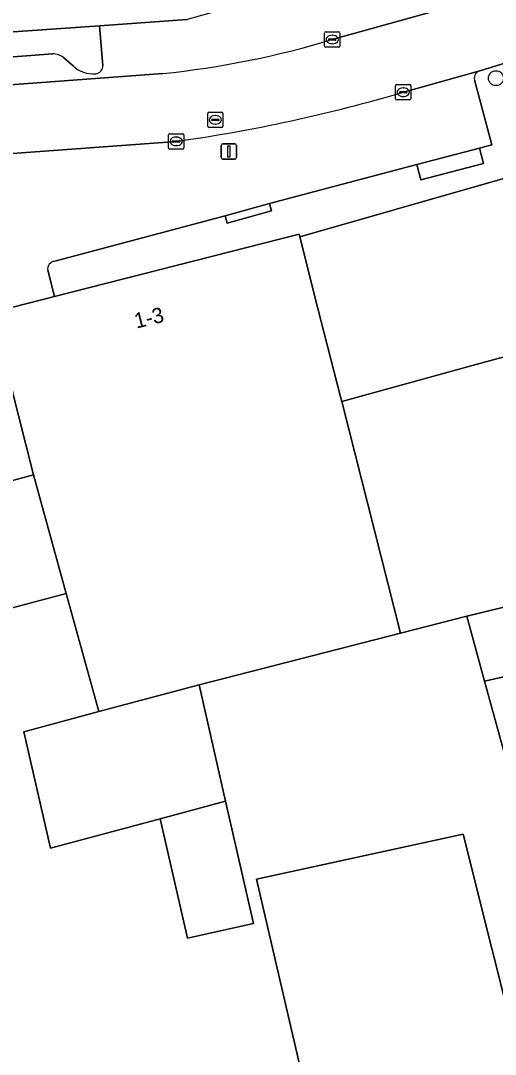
# Model space of a CAD drawing. Extents: x 159262 to 160143, y 383399 to 384319.
# Drawn here: x 159680.4 to 159711.4, y 383725.6 to 383793.2 of the extents above; entities that cross this region are included whole.
import ezdxf

# ---------------------------------------------------------------- set-up
doc = ezdxf.new("R2010")
doc.units = 0
for name, color, linetype in [('IMGEO_Boom', 7, 'Continuous'), ('IMGEO_Erf', 7, 'Continuous'), ('IMGEO_Kolk', 7, 'Continuous'), ('IMGEO_Lichtmast', 7, 'Continuous'), ('IMGEO_Muur', 7, 'Continuous'), ('IMGEO_Pand', 7, 'Continuous'), ('IMGEO_Pand_nummerreeks', 7, 'Continuous'), ('IMGEO_Parkeervlak_open', 7, 'Continuous'), ('IMGEO_Rijbaan_lokaal_open', 7, 'Continuous'), ('IMGEO_Rioolput', 7, 'Continuous'), ('IMGEO_Voetpad_open', 7, 'Continuous')]:
    doc.layers.add(name, color=color, linetype=linetype)

msp = doc.modelspace()

# ---------------------------------------------------------------- linework, layer by layer
at = {"layer": 'IMGEO_Boom'}
msp.add_circle((159711.474, 383789.477), 0.489, dxfattribs=at)
at = {"layer": 'IMGEO_Erf'}
for points in [[(159673.356, 383797.632), (159675.165, 383792.18), (159685.525, 383792.915), (159691.271, 383793.323)], [(159713.433, 383740.176), (159710.733, 383750), (159709.564, 383754.253), (159705.237, 383753.143), (159692.047, 383749.757), (159693.78, 383742.142), (159695.598, 383734.148), (159691.289, 383733.168), (159689.507, 383741), (159682.317, 383739.08), (159680.584, 383746.695), (159685.249, 383747.941), (159685.494, 383748.006), (159683.357, 383755.742), (159678.738, 383754.518)]]:
    msp.add_lwpolyline(points, dxfattribs=at)
msp.add_lwpolyline([(159704.661, 383698.968), (159702.131, 383709.846), (159697.283, 383708.423), (159695.46, 383715.276), (159695.676, 383715.329), (159695.357, 383716.526), (159696.815, 383716.954), (159696.296, 383718.799), (159695.429, 383723.442), (159698.821, 383724.076), (159695.804, 383737.047), (159709.334, 383739.989), (159716.877, 383709.874), (159723.707, 383711.244), (159724.286, 383708.358), (159717.593, 383707.015), (159718.726, 383702.49)], close=True, dxfattribs=at)
at = {"layer": 'IMGEO_Kolk'}
for p, q in [((159700.259, 383791.583), (159700.259, 383792.435)), ((159700.334, 383792.509), (159701.186, 383792.509)), ((159700.747, 383792.289), (159700.772, 383792.289)), ((159701.26, 383792.435), (159701.26, 383791.583)), ((159700.518, 383792.003), (159700.518, 383792.015)), ((159700.956, 383791.966), (159700.558, 383791.966)), ((159700.561, 383792.052), (159700.959, 383792.052)), ((159700.77, 383791.729), (159700.745, 383791.729)), ((159701.002, 383792.015), (159701.002, 383792.003)), ((159701.186, 383791.509), (159700.334, 383791.509)), ((159704.904, 383788.132), (159704.904, 383788.984)), ((159704.979, 383789.058), (159705.831, 383789.058)), ((159705.905, 383788.984), (159705.905, 383788.132)), ((159705.163, 383788.552), (159705.163, 383788.564)), ((159705.601, 383788.515), (159705.203, 383788.515)), ((159705.206, 383788.601), (159705.604, 383788.601)), ((159705.415, 383788.278), (159705.39, 383788.278)), ((159705.392, 383788.838), (159705.417, 383788.838)), ((159705.647, 383788.564), (159705.647, 383788.552)), ((159705.831, 383788.058), (159704.979, 383788.058)), ((159690.054, 383784.914), (159690.054, 383785.766)), ((159690.129, 383785.84), (159690.981, 383785.84)), ((159690.542, 383785.62), (159690.567, 383785.62)), ((159691.055, 383785.766), (159691.055, 383784.914)), ((159690.981, 383784.84), (159690.129, 383784.84)), ((159690.313, 383785.334), (159690.313, 383785.346)), ((159690.751, 383785.297), (159690.353, 383785.297)), ((159690.356, 383785.383), (159690.754, 383785.383)), ((159690.565, 383785.06), (159690.54, 383785.06)), ((159690.797, 383785.346), (159690.797, 383785.334))]:
    msp.add_line(p, q, dxfattribs=at)
for points in [[(159700.259, 383791.583), (159700.259, 383792.435)], [(159700.334, 383792.509), (159701.186, 383792.509)], [(159701.26, 383792.435), (159701.26, 383791.583)], [(159701.186, 383791.509), (159700.334, 383791.509)], [(159704.904, 383788.132), (159704.904, 383788.984)], [(159704.979, 383789.058), (159705.831, 383789.058)], [(159705.905, 383788.984), (159705.905, 383788.132)], [(159705.831, 383788.058), (159704.979, 383788.058)], [(159690.054, 383784.914), (159690.054, 383785.766)], [(159690.129, 383785.84), (159690.981, 383785.84)], [(159691.055, 383785.766), (159691.055, 383784.914)], [(159690.981, 383784.84), (159690.129, 383784.84)]]:
    msp.add_lwpolyline(points, dxfattribs=at)
for centre, radius, start, end in [((159700.336, 383792.433), 0.0765, 91.55205, 178.44795), ((159700.336, 383792.433), 0.0765, 91.55205, 178.44795), ((159701.184, 383792.433), 0.0765, 1.55205, 88.44795), ((159701.184, 383792.433), 0.0765, 1.55205, 88.44795), ((159700.558, 383792.012), 0.0403, 85.87752, 175.75265), ((159700.555, 383792.002), 0.0366, 178.93798, 274.71019), ((159700.959, 383792.009), 0.043, 264.86636, 352.45326), ((159700.963, 383792.014), 0.0386, 1.73085, 96.63898), ((159700.336, 383791.585), 0.0765, 181.55205, 268.44795), ((159700.336, 383791.585), 0.0765, 181.55205, 268.44795), ((159701.184, 383791.585), 0.0765, 271.55205, 358.44795), ((159701.184, 383791.585), 0.0765, 271.55205, 358.44795), ((159704.981, 383788.982), 0.0765, 91.55205, 178.44795), ((159704.981, 383788.982), 0.0765, 91.55205, 178.44795), ((159705.829, 383788.982), 0.0765, 1.55205, 88.44795), ((159705.829, 383788.982), 0.0765, 1.55205, 88.44795), ((159705.203, 383788.561), 0.0403, 85.87752, 175.75265), ((159705.2, 383788.551), 0.0366, 178.93798, 274.71019), ((159705.604, 383788.558), 0.043, 264.86636, 352.45326), ((159705.608, 383788.563), 0.0386, 1.73085, 96.63898), ((159704.981, 383788.134), 0.0765, 181.55205, 268.44795), ((159704.981, 383788.134), 0.0765, 181.55205, 268.44795), ((159705.829, 383788.134), 0.0765, 271.55205, 358.44795), ((159705.829, 383788.134), 0.0765, 271.55205, 358.44795), ((159690.131, 383785.764), 0.0765, 91.55205, 178.44795), ((159690.131, 383785.764), 0.0765, 91.55205, 178.44795), ((159690.979, 383785.764), 0.0765, 1.55205, 88.44795), ((159690.979, 383785.764), 0.0765, 1.55205, 88.44795), ((159690.131, 383784.916), 0.0765, 181.55205, 268.44795), ((159690.131, 383784.916), 0.0765, 181.55205, 268.44795), ((159690.353, 383785.343), 0.0403, 85.87752, 175.75265), ((159690.35, 383785.333), 0.0366, 178.93798, 274.71019), ((159690.754, 383785.34), 0.043, 264.86636, 352.45326), ((159690.758, 383785.345), 0.0386, 1.73085, 96.63898), ((159690.979, 383784.916), 0.0765, 271.55205, 358.44795), ((159690.979, 383784.916), 0.0765, 271.55205, 358.44795)]:
    msp.add_arc(centre, radius, start, end, dxfattribs=at)
for centre, major_axis, ratio, start_param, end_param in [((159700.746, 383792.009), (-0.387, 0.002), 0.722429, 4.712389, 7.853982), ((159700.771, 383792.009), (-0.39, 0.002), 0.717154, 1.570796, 4.712389), ((159705.391, 383788.558), (-0.387, 0.002), 0.722429, 4.712389, 7.853982), ((159705.416, 383788.558), (-0.39, 0.002), 0.717154, 1.570796, 4.712389), ((159690.541, 383785.34), (-0.387, 0.002), 0.722429, 4.712389, 7.853982), ((159690.566, 383785.34), (-0.39, 0.002), 0.717154, 1.570796, 4.712389)]:
    msp.add_ellipse(centre, major_axis=major_axis, ratio=ratio, start_param=start_param, end_param=end_param, dxfattribs=at)
at = {"layer": 'IMGEO_Lichtmast'}
for p, q in [((159693.499, 383784.277), (159693.499, 383785.077)), ((159693.499, 383785.077), (159693.499, 383784.277)), ((159693.599, 383785.177), (159694.389, 383785.177)), ((159694.389, 383785.177), (159693.599, 383785.177)), ((159694.489, 383785.077), (159694.489, 383784.277)), ((159694.489, 383784.277), (159694.489, 383785.077)), ((159694.389, 383784.177), (159693.599, 383784.177)), ((159693.599, 383784.177), (159694.389, 383784.177))]:
    msp.add_line(p, q, dxfattribs=at)
msp.add_lwpolyline([(159693.919, 383785.052), (159694.069, 383785.052), (159694.069, 383784.302), (159693.919, 383784.302), (159693.919, 383785.052)], dxfattribs=at)
for centre, start, end in [((159693.599, 383785.077), 90, 180), ((159693.599, 383785.077), 90, 180), ((159694.389, 383785.077), 0, 90), ((159694.389, 383785.077), 360, 90), ((159693.599, 383784.277), 180, 270), ((159693.599, 383784.277), 180, 270), ((159694.389, 383784.277), 270, 0), ((159694.389, 383784.277), 270, 0)]:
    msp.add_arc(centre, 0.1, start, end, dxfattribs=at)
at = {"layer": 'IMGEO_Muur'}
msp.add_lwpolyline([(159710.996, 383782.624), (159698.638, 383779.082)], dxfattribs=at)
at = {"layer": 'IMGEO_Pand'}
for points in [[(159722.664, 383785.952), (159710.996, 383782.624), (159698.638, 383779.082), (159699.827, 383774.41), (159701.299, 383768.624), (159701.38, 383768.304), (159710.246, 383770.749), (159713.618, 383771.679), (159713.833, 383770.899), (159714.424, 383771.062), (159714.523, 383770.701), (159716.419, 383771.22), (159716.056, 383772.55), (159717.462, 383772.934), (159718.145, 383772.761), (159725.7, 383774.822)], [(159699.827, 383774.41), (159698.638, 383779.082), (159698.594, 383779.255), (159682.594, 383775.184), (159678.999, 383774.269), (159678.526, 383774.149), (159679.749, 383769.303), (159681.21, 383763.512), (159683.357, 383755.742), (159685.494, 383748.006), (159692.047, 383749.757), (159705.237, 383753.143), (159701.38, 383768.304), (159701.299, 383768.624)], [(159725.7, 383774.822), (159718.145, 383772.761), (159717.462, 383772.934), (159716.056, 383772.55), (159716.419, 383771.22), (159714.523, 383770.701), (159714.424, 383771.062), (159713.833, 383770.899), (159713.618, 383771.679), (159710.246, 383770.749), (159701.38, 383768.304), (159705.237, 383753.143), (159709.564, 383754.253), (159719.077, 383756.573), (159722.246, 383757.347), (159729.875, 383759.266), (159728.92, 383762.262), (159729.112, 383762.316)], [(159679.749, 383769.303), (159676.812, 383768.515), (159677.844, 383764.618), (159676.18, 383764.177), (159676.681, 383762.286), (159681.21, 383763.512)], [(159681.21, 383763.512), (159676.681, 383762.286), (159678.738, 383754.518), (159683.357, 383755.742)], [(159730.068, 383759.314), (159729.875, 383759.266), (159722.246, 383757.347), (159719.077, 383756.573), (159709.564, 383754.253), (159710.733, 383750), (159715.377, 383751.04), (159723.055, 383752.926), (159723.337, 383751.786), (159723.726, 383750.215), (159731.841, 383752.253)], [(159723.726, 383750.215), (159723.779, 383750), (159724.731, 383746.154), (159722.266, 383745.531), (159716.997, 383744.445), (159715.632, 383750), (159715.377, 383751.04), (159710.733, 383750), (159713.433, 383740.176), (159715.329, 383740.469), (159723.085, 383742.289), (159728.792, 383743.872), (159733.639, 383745.096), (159732.407, 383750), (159731.841, 383752.253)], [(159692.047, 383749.757), (159685.494, 383748.006), (159685.249, 383747.941), (159680.584, 383746.695), (159682.317, 383739.08), (159689.507, 383741), (159693.78, 383742.142)], [(159693.78, 383742.142), (159689.507, 383741), (159691.289, 383733.168), (159695.598, 383734.148)], [(159709.334, 383739.989), (159695.804, 383737.047), (159698.821, 383724.076), (159699.858, 383719.619), (159700.576, 383716.532), (159702.131, 383709.846), (159704.661, 383698.968), (159718.726, 383702.49), (159717.593, 383707.015), (159716.877, 383709.874)]]:
    msp.add_lwpolyline(points, close=True, dxfattribs=at)
at = {"layer": 'IMGEO_Parkeervlak_open'}
for points in [[(159708.729, 383794.723), (159708.706, 383795.428), (159708.694, 383795.816), (159707.977, 383798.378), (159706.138, 383797.863), (159706.262, 383797.42), (159705.849, 383797.304), (159706.224, 383795.964), (159699.259, 383794.011), (159698.855, 383795.45), (159691.271, 383793.323), (159685.525, 383792.915), (159685.75, 383790.301)], [(159700.756, 383792.007), (159709.323, 383794.391)], [(159682.464, 383791.071), (159668.46, 383790.009)], [(159683.817, 383790.276), (159683.2, 383790.819)], [(159665.567, 383787.996), (159689.672, 383789.781)], [(159710.41, 383789.957), (159705.506, 383788.589)], [(159682.61, 383777.497), (159693.747, 383780.463), (159696.65, 383781.272), (159706.293, 383783.833), (159710.396, 383784.897), (159711.195, 383785.11), (159710.072, 383789.37)], [(159690.562, 383785.341), (159678.024, 383784.425), (159678.999, 383774.269), (159682.594, 383775.184), (159682.145, 383776.899)]]:
    msp.add_lwpolyline(points, dxfattribs=at)
for centre, radius, start, end in [((159683.42, 383849.62), 60.165, 275.96462, 286.74669), ((159682.476, 383789.904), 1.167, 51.63019, 90.56829), ((159685.098, 383791.614), 1.852, 226.25459, 275.70625), ((159685.255, 383790.266), 0.496, 273.10315, 4.00663), ((159710.55, 383789.485), 0.492, 106.57915, 193.55338), ((159676.157, 383887.62), 103.288, 278.01671, 286.50774), ((159682.656, 383776.982), 0.517, 95.04766, 189.21564)]:
    msp.add_arc(centre, radius, start, end, dxfattribs=at)
at = {"layer": 'IMGEO_Rijbaan_lokaal_open'}
for points in [[(159705.506, 383788.589), (159710.41, 383789.957), (159712.347, 383790.554), (159718.506, 383792.191), (159719.796, 383792.553), (159718.621, 383796.909), (159709.323, 383794.391), (159700.756, 383792.007)], [(159689.672, 383789.781), (159665.567, 383787.996), (159660.114, 383787.592), (159655.752, 383787.161), (159648.966, 383786.49)], [(159653.033, 383782.449), (159654.061, 383782.618), (159656.177, 383782.734), (159673.688, 383784.131), (159673.811, 383784.14), (159677.572, 383784.407), (159678.024, 383784.425), (159690.562, 383785.341)]]:
    msp.add_lwpolyline(points, dxfattribs=at)
for centre, radius, start, end in [((159683.42, 383849.62), 60.165, 275.96462, 286.74669), ((159676.157, 383887.62), 103.288, 278.01671, 286.50774)]:
    msp.add_arc(centre, radius, start, end, dxfattribs=at)
at = {"layer": 'IMGEO_Rioolput'}
for p, q in [((159692.61, 383786.323), (159692.61, 383787.175)), ((159692.685, 383787.249), (159693.537, 383787.249)), ((159693.098, 383787.029), (159693.123, 383787.029)), ((159693.611, 383787.175), (159693.611, 383786.323)), ((159693.537, 383786.249), (159692.685, 383786.249)), ((159692.869, 383786.743), (159692.869, 383786.755)), ((159693.307, 383786.706), (159692.909, 383786.706)), ((159692.912, 383786.792), (159693.31, 383786.792)), ((159693.121, 383786.469), (159693.096, 383786.469)), ((159693.353, 383786.755), (159693.353, 383786.743))]:
    msp.add_line(p, q, dxfattribs=at)
for points in [[(159692.61, 383786.323), (159692.61, 383787.175)], [(159692.685, 383787.249), (159693.537, 383787.249)], [(159693.611, 383787.175), (159693.611, 383786.323)], [(159693.537, 383786.249), (159692.685, 383786.249)]]:
    msp.add_lwpolyline(points, dxfattribs=at)
for centre, radius, start, end in [((159692.687, 383787.173), 0.0765, 91.55205, 178.44795), ((159692.687, 383787.173), 0.0765, 91.55205, 178.44795), ((159693.535, 383787.173), 0.0765, 1.55205, 88.44795), ((159693.535, 383787.173), 0.0765, 1.55205, 88.44795), ((159692.687, 383786.325), 0.0765, 181.55205, 268.44795), ((159692.687, 383786.325), 0.0765, 181.55205, 268.44795), ((159692.909, 383786.752), 0.0403, 85.87752, 175.75265), ((159692.906, 383786.742), 0.0366, 178.93798, 274.71019), ((159693.31, 383786.749), 0.043, 264.86636, 352.45326), ((159693.314, 383786.754), 0.0386, 1.73085, 96.63898), ((159693.535, 383786.325), 0.0765, 271.55205, 358.44795), ((159693.535, 383786.325), 0.0765, 271.55205, 358.44795)]:
    msp.add_arc(centre, radius, start, end, dxfattribs=at)
for centre, major_axis, ratio, start_param, end_param in [((159693.097, 383786.749), (-0.387, 0.002), 0.722429, 4.712389, 7.853982), ((159693.122, 383786.749), (-0.39, 0.002), 0.717154, 1.570796, 4.712389)]:
    msp.add_ellipse(centre, major_axis=major_axis, ratio=ratio, start_param=start_param, end_param=end_param, dxfattribs=at)
at = {"layer": 'IMGEO_Voetpad_open'}
for points in [[(159685.75, 383790.301), (159685.525, 383792.915), (159675.165, 383792.18), (159665.725, 383791.51), (159657.925, 383790.956), (159657.295, 383792.854), (159654.359, 383791.908), (159654.549, 383791.338), (159654.726, 383790.806), (159648.506, 383789.267), (159644.134, 383788.379), (159639.947, 383783.899)], [(159682.145, 383776.899), (159682.594, 383775.184), (159698.594, 383779.255), (159698.638, 383779.082), (159710.996, 383782.624), (159722.664, 383785.952), (159720.845, 383792.623)], [(159668.46, 383790.009), (159682.464, 383791.071)], [(159683.2, 383790.819), (159683.817, 383790.276)], [(159712.347, 383790.554), (159710.41, 383789.957)], [(159710.072, 383789.37), (159711.195, 383785.11), (159710.396, 383784.897), (159710.657, 383783.89), (159706.554, 383782.826), (159706.293, 383783.833), (159696.65, 383781.272), (159696.784, 383780.791), (159693.881, 383779.982), (159693.747, 383780.463), (159682.61, 383777.497)]]:
    msp.add_lwpolyline(points, dxfattribs=at)
for points in [[(159706.293, 383783.833), (159706.554, 383782.826), (159710.657, 383783.89), (159710.396, 383784.897)], [(159693.747, 383780.463), (159693.881, 383779.982), (159696.784, 383780.791), (159696.65, 383781.272)]]:
    msp.add_lwpolyline(points, close=True, dxfattribs=at)
for centre, radius, start, end in [((159682.476, 383789.904), 1.167, 51.63019, 90.56829), ((159685.098, 383791.614), 1.852, 226.25459, 275.70625), ((159685.255, 383790.266), 0.496, 273.10315, 4.00663), ((159710.55, 383789.485), 0.492, 106.57915, 193.55338), ((159682.656, 383776.982), 0.517, 95.04766, 189.21564)]:
    msp.add_arc(centre, radius, start, end, dxfattribs=at)

# ---------------------------------------------------------------- texts
at = {"layer": 'IMGEO_Pand_nummerreeks'}
msp.add_text('1-3', height=1, rotation=13.77963, dxfattribs=at).set_placement((159687.946, 383773.082))

doc.saveas('drawing.dxf')
